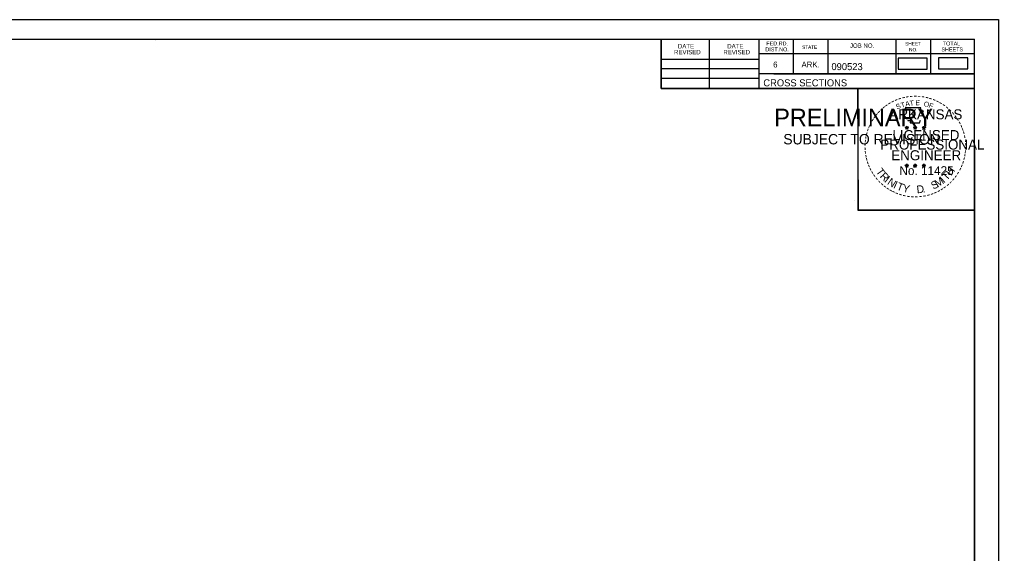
# Model space of a CAD drawing. Extents: x 1406028 to 1412453, y 321733 to 325986.
# Drawn here: x 1410746.9 to 1410942.5, y 322583.5 to 322690.1 of the extents above; entities that cross this region are included whole.
import ezdxf

# ---------------------------------------------------------------- set-up
doc = ezdxf.new("R2010")
doc.units = 0
for name, color, linetype in [('R_Border', 7, 'Continuous'), ('R_Border PE', 7, 'Continuous'), ('R_Border Prem', 7, 'Continuous'), ('R_Fin Surface', 7, 'Continuous'), ('R_No Plot', 7, 'Continuous')]:
    doc.layers.add(name, color=color, linetype=linetype)

msp = doc.modelspace()

# ---------------------------------------------------------------- linework, layer by layer
at = {"layer": 'R_Border'}
for p, q in [((1410621.59, 322686.23), (1410937.77, 322686.23)), ((1410774.11, 322685.97), (1410774.11, 322685.97)), ((1410774.11, 322685.97), (1410774.11, 322685.97)), ((1410875.13, 322676.35), (1410875.13, 322686.23)), ((1410884.81, 322676.35), (1410884.81, 322686.23)), ((1410894.67, 322686.23), (1410894.67, 322676.35)), ((1410901.51, 322686.23), (1410901.51, 322679.29)), ((1410908.45, 322686.23), (1410908.45, 322679.29)), ((1410922.03, 322686.23), (1410922.03, 322679.29)), ((1410928.97, 322686.23), (1410928.97, 322679.29)), ((1410937.77, 322480.77), (1410937.77, 322686.23)), ((1410937.77, 322683.29), (1410894.67, 322683.29)), ((1410937.77, 322683.31), (1410937.77, 322683.31)), ((1410875.13, 322682.21), (1410894.67, 322682.21)), ((1410875.13, 322680.35), (1410894.67, 322680.35)), ((1410937.77, 322679.29), (1410894.67, 322679.29)), ((1410897.63, 322679.29), (1410937.77, 322679.29)), ((1410875.13, 322678.41), (1410894.67, 322678.41)), ((1410937.77, 322676.35), (1410875.13, 322676.35))]:
    msp.add_line(p, q, dxfattribs=at)
at = {"layer": 'R_Border PE'}
for p, q in [((1410923.86, 322668.6), (1410924.21, 322668.49)), ((1410923.86, 322668.6), (1410924.11, 322668.56)), ((1410923.86, 322668.6), (1410924.09, 322668.48)), ((1410923.99, 322668.19), (1410924.21, 322668.49)), ((1410923.99, 322668.19), (1410924.12, 322668.44)), ((1410923.99, 322668.19), (1410924.2, 322668.41)), ((1410924.21, 322668.85), (1410924.16, 322668.6)), ((1410924.42, 322668.19), (1410924.2, 322668.41)), ((1410924.21, 322668.49), (1410924.21, 322668.85)), ((1410924.21, 322668.85), (1410924.25, 322668.6)), ((1410924.55, 322668.6), (1410924.21, 322668.49)), ((1410924.42, 322668.19), (1410924.21, 322668.49)), ((1410924.55, 322668.6), (1410924.27, 322668.55)), ((1410924.42, 322668.19), (1410924.28, 322668.48)), ((1410924.55, 322668.6), (1410924.35, 322668.5)), ((1410925.53, 322668.6), (1410925.88, 322668.49)), ((1410925.53, 322668.6), (1410925.78, 322668.56)), ((1410925.53, 322668.6), (1410925.76, 322668.48)), ((1410925.66, 322668.19), (1410925.88, 322668.49)), ((1410925.66, 322668.19), (1410925.79, 322668.44)), ((1410925.66, 322668.19), (1410925.87, 322668.41)), ((1410925.88, 322668.85), (1410925.83, 322668.6)), ((1410926.09, 322668.19), (1410925.87, 322668.41)), ((1410925.88, 322668.49), (1410925.88, 322668.85)), ((1410925.88, 322668.85), (1410925.92, 322668.6)), ((1410926.22, 322668.6), (1410925.88, 322668.49)), ((1410926.09, 322668.19), (1410925.88, 322668.49)), ((1410926.22, 322668.6), (1410925.94, 322668.55)), ((1410926.09, 322668.19), (1410925.95, 322668.48)), ((1410926.22, 322668.6), (1410926.02, 322668.5)), ((1410927.29, 322668.59), (1410927.64, 322668.48)), ((1410927.29, 322668.59), (1410927.54, 322668.54)), ((1410927.29, 322668.59), (1410927.53, 322668.47)), ((1410927.42, 322668.18), (1410927.64, 322668.48)), ((1410927.42, 322668.18), (1410927.55, 322668.42)), ((1410927.42, 322668.18), (1410927.64, 322668.4)), ((1410927.64, 322668.84), (1410927.6, 322668.59)), ((1410927.64, 322668.48), (1410927.64, 322668.84)), ((1410927.64, 322668.84), (1410927.69, 322668.59)), ((1410927.99, 322668.59), (1410927.64, 322668.48)), ((1410927.85, 322668.18), (1410927.64, 322668.48)), ((1410927.85, 322668.18), (1410927.64, 322668.39)), ((1410927.99, 322668.59), (1410927.7, 322668.54)), ((1410927.85, 322668.18), (1410927.72, 322668.47)), ((1410927.99, 322668.59), (1410927.78, 322668.49)), ((1410923.85, 322661.03), (1410924.2, 322660.92)), ((1410923.85, 322661.03), (1410924.11, 322660.98)), ((1410923.85, 322661.03), (1410924.09, 322660.91)), ((1410923.99, 322660.62), (1410924.2, 322660.92)), ((1410923.99, 322660.62), (1410924.11, 322660.86)), ((1410923.99, 322660.62), (1410924.2, 322660.84)), ((1410924.2, 322661.28), (1410924.16, 322661.03)), ((1410924.2, 322660.92), (1410924.2, 322661.28)), ((1410924.2, 322661.28), (1410924.25, 322661.03)), ((1410924.55, 322661.03), (1410924.2, 322660.92)), ((1410924.41, 322660.62), (1410924.2, 322660.92)), ((1410924.41, 322660.62), (1410924.2, 322660.83)), ((1410924.55, 322661.03), (1410924.26, 322660.98)), ((1410924.41, 322660.62), (1410924.28, 322660.91)), ((1410924.55, 322661.03), (1410924.34, 322660.93)), ((1410925.52, 322661.03), (1410925.87, 322660.92)), ((1410925.52, 322661.03), (1410925.77, 322660.98)), ((1410925.52, 322661.03), (1410925.76, 322660.91)), ((1410925.65, 322660.62), (1410925.87, 322660.92)), ((1410925.65, 322660.62), (1410925.78, 322660.86)), ((1410925.65, 322660.62), (1410925.87, 322660.84)), ((1410925.87, 322661.28), (1410925.83, 322661.03)), ((1410925.87, 322660.92), (1410925.87, 322661.28)), ((1410925.87, 322661.28), (1410925.92, 322661.03)), ((1410926.22, 322661.03), (1410925.87, 322660.92)), ((1410926.08, 322660.62), (1410925.87, 322660.92)), ((1410926.08, 322660.62), (1410925.87, 322660.83)), ((1410926.22, 322661.03), (1410925.93, 322660.98)), ((1410926.08, 322660.62), (1410925.95, 322660.91)), ((1410926.22, 322661.03), (1410926.01, 322660.93)), ((1410927.29, 322661.02), (1410927.64, 322660.91)), ((1410927.29, 322661.02), (1410927.54, 322660.97)), ((1410927.29, 322661.02), (1410927.53, 322660.9)), ((1410927.42, 322660.61), (1410927.64, 322660.91)), ((1410927.42, 322660.61), (1410927.55, 322660.85)), ((1410927.42, 322660.61), (1410927.64, 322660.83)), ((1410927.64, 322661.27), (1410927.6, 322661.02)), ((1410927.64, 322660.91), (1410927.64, 322661.27)), ((1410927.64, 322661.27), (1410927.69, 322661.02)), ((1410927.98, 322661.02), (1410927.64, 322660.91)), ((1410927.85, 322660.61), (1410927.64, 322660.91)), ((1410927.85, 322660.61), (1410927.64, 322660.82)), ((1410927.98, 322661.02), (1410927.7, 322660.97)), ((1410927.85, 322660.61), (1410927.71, 322660.9)), ((1410927.98, 322661.02), (1410927.78, 322660.92))]:
    msp.add_line(p, q, dxfattribs=at)
for points in [[(1410923.9, 322672.48), (1410924.17, 322671.65)], [(1410927.41, 322671.56), (1410927.55, 322671.84), (1410926.87, 322671.82), (1410927.01, 322672.48), (1410923.9, 322672.48)], [(1410924.39, 322670.06), (1410924.39, 322669.97), (1410924.95, 322669.95), (1410924.9, 322669.48), (1410926.77, 322669.48), (1410926.97, 322670.01)], [(1410924.21, 322668.85), (1410924.42, 322668.19), (1410923.86, 322668.6), (1410924.55, 322668.6), (1410923.99, 322668.19), (1410924.21, 322668.85)], [(1410925.88, 322668.85), (1410926.09, 322668.19), (1410925.53, 322668.6), (1410926.22, 322668.6), (1410925.66, 322668.19), (1410925.88, 322668.85)], [(1410927.64, 322668.84), (1410927.85, 322668.18), (1410927.29, 322668.59), (1410927.99, 322668.59), (1410927.42, 322668.18), (1410927.64, 322668.84)], [(1410924.2, 322661.28), (1410924.41, 322660.62), (1410923.85, 322661.03), (1410924.55, 322661.03), (1410923.99, 322660.62), (1410924.2, 322661.28)], [(1410925.87, 322661.28), (1410926.08, 322660.62), (1410925.52, 322661.03), (1410926.22, 322661.03), (1410925.65, 322660.62), (1410925.87, 322661.28)], [(1410927.64, 322661.27), (1410927.85, 322660.61), (1410927.29, 322661.02), (1410927.98, 322661.02), (1410927.42, 322660.61), (1410927.64, 322661.27)]]:
    msp.add_lwpolyline(points, dxfattribs=at)
for centre, radius in [((1410924.2, 322668.49), 0.172), ((1410924.2, 322668.49), 0.145), ((1410924.2, 322668.49), 0.116), ((1410924.2, 322668.49), 0.0991), ((1410924.2, 322668.49), 0.0747), ((1410924.2, 322668.49), 0.0495), ((1410924.2, 322668.49), 0.0296), ((1410925.87, 322668.49), 0.172), ((1410925.87, 322668.49), 0.145), ((1410925.87, 322668.49), 0.116), ((1410925.87, 322668.49), 0.0991), ((1410925.87, 322668.49), 0.0747), ((1410925.87, 322668.49), 0.0495), ((1410925.87, 322668.49), 0.0296), ((1410927.64, 322668.48), 0.172), ((1410927.64, 322668.48), 0.145), ((1410927.64, 322668.48), 0.116), ((1410927.64, 322668.48), 0.0991), ((1410927.64, 322668.48), 0.0747), ((1410927.64, 322668.48), 0.0495), ((1410927.64, 322668.48), 0.0296), ((1410924.2, 322660.92), 0.172), ((1410924.2, 322660.92), 0.145), ((1410924.2, 322660.92), 0.116), ((1410924.2, 322660.92), 0.0991), ((1410924.2, 322660.92), 0.0747), ((1410924.2, 322660.92), 0.0495), ((1410924.2, 322660.92), 0.0296), ((1410925.87, 322660.92), 0.172), ((1410925.87, 322660.92), 0.145), ((1410925.87, 322660.92), 0.116), ((1410925.87, 322660.92), 0.0991), ((1410925.87, 322660.92), 0.0747), ((1410925.87, 322660.92), 0.0495), ((1410925.87, 322660.92), 0.0296), ((1410927.64, 322660.91), 0.172), ((1410927.64, 322660.91), 0.145), ((1410927.64, 322660.91), 0.116), ((1410927.64, 322660.91), 0.0991), ((1410927.64, 322660.91), 0.0747), ((1410927.64, 322660.91), 0.0495), ((1410927.64, 322660.91), 0.0296)]:
    msp.add_circle(centre, radius, dxfattribs=at)
at = {"layer": 'R_Fin Surface'}
for points in [[(1410922.47, 322680.19), (1410928.3, 322680.19), (1410928.3, 322682.38), (1410922.47, 322682.38)], [(1410930.55, 322680.31), (1410936.39, 322680.31), (1410936.39, 322682.49), (1410930.55, 322682.49)]]:
    msp.add_lwpolyline(points, close=True, dxfattribs=at)
at = {"layer": 'R_No Plot'}
for p, q in [((1410609.19, 322690.12), (1410942.52, 322690.12)), ((1410913.81, 322653.89), (1410913.81, 322653.89))]:
    msp.add_line(p, q, dxfattribs=at)
for points in [[(1410609.18, 322690.12), (1410942.52, 322690.12), (1410942.52, 322476.78), (1410609.18, 322476.78)], [(1410855.51, 322686.23), (1410875.13, 322686.23), (1410875.13, 322676.35), (1410891.24, 322676.35), (1410914.44, 322676.35), (1410914.44, 322652.01), (1410937.77, 322652.01), (1410937.77, 322480.77), (1410621.59, 322480.77), (1410621.59, 322686.23)], [(1410914.44, 322676.35), (1410937.65, 322676.35), (1410937.77, 322652.01), (1410914.56, 322652.01)]]:
    msp.add_lwpolyline(points, close=True, dxfattribs=at)

# ---------------------------------------------------------------- texts
at = {"layer": 'R_Border'}
for s, height, p in [('DATE', 0.879, (1410878.47, 322684.36)), ('DATE', 0.879, (1410888.33, 322684.36)), ('FED.RD.', 0.782, (1410896.15, 322684.95)), ('JOB NO.', 0.879, (1410912.85, 322684.47)), ('SHEET', 0.684, (1410923.89, 322684.95)), ('TOTAL', 0.782, (1410931.41, 322684.95)), ('REVISED', 0.879, (1410877.69, 322683.18)), ('REVISED', 0.879, (1410887.55, 322683.18)), ('DIST.NO.', 0.782, (1410895.95, 322683.77)), ('STATE', 0.684, (1410903.27, 322684.27)), ('NO.', 0.684, (1410924.67, 322683.77)), ('SHEETS', 0.782, (1410931.13, 322683.77)), ('6', 1.17, (1410897.51, 322680.55)), ('ARK.', 1.172, (1410903.17, 322680.55)), ('090523', 1.4, (1410909.15, 322680.02)), ('CROSS SECTIONS', 1.4, (1410895.54, 322676.78))]:
    msp.add_text(s, height=height, rotation=360, dxfattribs=at).set_placement(p)
at = {"layer": 'R_Border PE'}
for s, height, rotation, p in [('-', 1.6, 34.0636, (1410920.78, 322672.65)), ('-', 1.6, 28.7918, (1410921.38, 322673.02)), ('-', 1.6, 24.3072, (1410922.01, 322673.34)), ('-', 1.6, 19.1761, (1410922.65, 322673.61)), ('T', 1, 16.4036, (1410923.17, 322672.49)), ('-', 1.6, 13.6301, (1410923.4, 322673.85)), ('A', 1, 11.2132, (1410923.99, 322672.74)), ('-', 1.6, 10.2193, (1410924.07, 322674.01)), ('T', 1, 6.0228, (1410924.84, 322672.9)), ('-', 1.6, 5.8968, (1410924.8, 322674.12)), ('-', 1.6, 0.1862, (1410925.57, 322674.19)), ('E', 1, 0.8323, (1410925.95, 322673.01)), ('-', 1.6, 357.743, (1410926.3, 322674.18)), ('-', 1.6, 352.1617, (1410927.04, 322674.12)), ('O', 1, 350.4515, (1410927.55, 322672.8)), ('-', 1.6, 347.2049, (1410927.76, 322674.01)), ('F', 1, 340.0707, (1410928.5, 322672.58)), ('-', 1.6, 342.3362, (1410928.4, 322673.85)), ('-', 1.6, 337.8551, (1410929.13, 322673.63)), ('-', 1.6, 334.1211, (1410929.76, 322673.36)), ('-', 1.6, 329.6409, (1410930.34, 322673.08)), ('-', 1.6, 50.6142, (1410918.44, 322670.5)), ('-', 1.6, 48.423, (1410918.85, 322670.98)), ('-', 1.6, 42.9622, (1410919.29, 322671.46)), ('-', 1.6, 38.9507, (1410919.73, 322671.88)), ('-', 1.6, 36.2317, (1410920.2, 322672.25)), ('ARKANSAS', 2, 360, (1410920.75, 322670.19)), ('S', 1, 21.594, (1410922.25, 322672.16)), ('-', 1.6, 325.8627, (1410930.98, 322672.71)), ('-', 1.6, 320.5297, (1410931.59, 322672.29)), ('-', 1.6, 315.5786, (1410932.19, 322671.8)), ('-', 1.6, 309.8797, (1410932.76, 322671.25)), ('-', 1.6, 62.8713, (1410917.39, 322668.79)), ('-', 1.6, 58.0706, (1410917.71, 322669.4)), ('-', 1.6, 54.2325, (1410918.03, 322669.93)), ('-', 1.6, 306.6522, (1410933.29, 322670.65)), ('-', 1.4, 303.6753, (1410933.77, 322670.08)), ('-', 1.6, 299.6684, (1410934.09, 322669.47)), ('-', 1.6, 75.461, (1410916.72, 322666.83)), ('-', 1.6, 72.3945, (1410916.91, 322667.55)), ('-', 1.6, 67.7743, (1410917.13, 322668.18)), ('LICENSED', 2, 360, (1410921.35, 322666.04)), ('DWB', 0.01, 360, (1410924.19, 322668.48)), ('DWB', 0.01, 360, (1410925.86, 322668.48)), ('DWB', 0.01, 360, (1410927.63, 322668.47)), ('-', 1.6, 294.6628, (1410934.42, 322668.86)), ('-', 1.6, 290.5728, (1410934.67, 322668.28)), ('-', 1.6, 285.1233, (1410934.91, 322667.7)), ('-', 1.6, 85.1863, (1410916.51, 322665.43)), ('-', 1.6, 81.2013, (1410916.59, 322666.12)), ('PROFESSIONAL', 2, 360, (1410918.92, 322664.14)), ('-', 1.6, 280.5493, (1410935.11, 322666.96)), ('-', 1.6, 276.5962, (1410935.27, 322666.19)), ('-', 1.6, 94.1959, (1410916.52, 322664)), ('-', 1.6, 89.0622, (1410916.48, 322664.73)), ('-', 1.6, 98.9479, (1410916.59, 322663.34)), ('ENGINEER', 2, 360, (1410921.11, 322662.01)), ('-', 1.6, 263.5172, (1410935.34, 322664.17)), ('-', 1.6, 274.3301, (1410935.33, 322665.47)), ('-', 1.6, 269.9407, (1410935.36, 322664.84)), ('-', 1.6, 101.7149, (1410916.73, 322662.6)), ('-', 1.6, 105.4578, (1410916.89, 322662.01)), ('-', 1.6, 109.0874, (1410917.1, 322661.38)), ('-', 1.6, 252.8681, (1410934.98, 322662.12)), ('-', 1.6, 255.7626, (1410935.16, 322662.84)), ('-', 1.6, 260.9953, (1410935.27, 322663.52)), ('-', 1.6, 114.0643, (1410917.36, 322660.78)), ('-', 1.6, 115.7289, (1410917.66, 322660.16)), ('-', 1.6, 120.4471, (1410918.02, 322659.58)), ('T', 1.54, 306.0406, (1410917.96, 322659.75)), ('No. 11425', 1.757, 360, (1410922.74, 322659.06)), ('DWB', 0.01, 360, (1410924.19, 322660.91)), ('DWB', 0.01, 360, (1410925.86, 322660.91)), ('DWB', 0.01, 360, (1410927.62, 322660.9)), ('T', 1.54, 46.6444, (1410932.19, 322657.85)), ('H', 1.54, 54.6088, (1410933.08, 322658.79)), ('-', 1.6, 239.0712, (1410934.1, 322660.07)), ('-', 1.6, 244.6197, (1410934.5, 322660.82)), ('-', 1.6, 247.8887, (1410934.76, 322661.45)), ('-', 1.6, 125.8934, (1410918.42, 322659.02)), ('-', 1.6, 130.7181, (1410918.88, 322658.46)), ('-', 1.6, 134.2238, (1410919.4, 322657.92)), ('R', 1.54, 314.005, (1410918.72, 322658.71)), ('I', 1.54, 321.9694, (1410919.62, 322657.77)), ('N', 1.54, 326.5002, (1410920.19, 322657.3)), ('I', 1.54, 335.3603, (1410921.4, 322656.52)), ('S', 1.54, 26.9312, (1410929.51, 322656.12)), ('M', 1.54, 32.6563, (1410930.35, 322656.52)), ('I', 1.54, 42.1136, (1410931.63, 322657.37)), ('-', 1.6, 225.7653, (1410932.79, 322658.29)), ('-', 1.6, 231.2538, (1410933.27, 322658.85)), ('-', 1.6, 233.8452, (1410933.7, 322659.42)), ('-', 1.6, 138.9338, (1410919.93, 322657.45)), ('-', 1.6, 144.6463, (1410920.48, 322657.05)), ('-', 1.6, 148.0898, (1410921.04, 322656.68)), ('-', 1.6, 151.5704, (1410921.62, 322656.35)), ('-', 1.6, 154.6002, (1410922.14, 322656.11)), ('T', 1.54, 339.8912, (1410922.06, 322656.19)), ('Y', 1.54, 347.8556, (1410923.28, 322655.74)), ('D', 1.54, 6.3969, (1410926.26, 322655.39)), ('.', 1.54, 13.7642, (1410927.45, 322655.51)), ('-', 1.6, 207.3568, (1410930.63, 322656.57)), ('-', 1.6, 212.2491, (1410931.19, 322656.92)), ('-', 1.6, 215.7363, (1410931.72, 322657.3)), ('-', 1.6, 221.0851, (1410932.27, 322657.78)), ('-', 1.6, 158.5612, (1410922.77, 322655.85)), ('-', 1.6, 162.7983, (1410923.46, 322655.64)), ('-', 1.6, 167.5555, (1410924.17, 322655.47)), ('-', 1.6, 173.1155, (1410924.94, 322655.36)), ('-', 1.6, 176.5183, (1410925.69, 322655.31)), ('-', 1.6, 181.5918, (1410926.43, 322655.33)), ('-', 1.6, 185.8167, (1410927.24, 322655.41)), ('-', 1.6, 191.2858, (1410927.98, 322655.54)), ('-', 1.6, 195.4743, (1410928.71, 322655.74)), ('-', 1.6, 200.7184, (1410929.39, 322655.98)), ('-', 1.6, 204.2516, (1410930, 322656.25))]:
    msp.add_text(s, height=height, rotation=rotation, dxfattribs=at).set_placement(p)
at = {"layer": 'R_Border Prem'}
for s, height, p in [('PRELIMINARY', 3.5, (1410897.72, 322668.81)), ('DWB', 0.01, (1410898.47, 322670.66)), ('SUBJECT TO REVISION', 2.0751, (1410899.53, 322665.18))]:
    msp.add_text(s, height=height, rotation=360, dxfattribs=at).set_placement(p)

doc.saveas('drawing.dxf')
